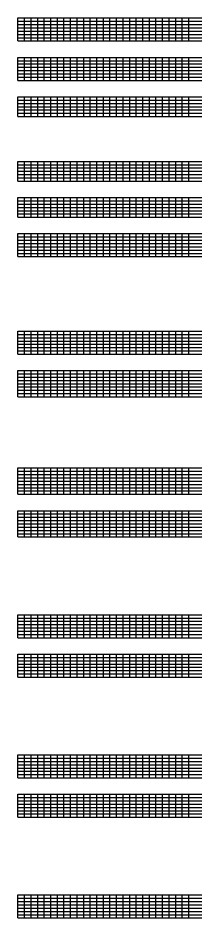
# Model space of a CAD drawing. Extents: x 1374311 to 1383814, y 384102 to 406278.
# Drawn here: x 1377794 to 1378074, y 399299 to 400669 of the extents above; entities that cross this region are included whole.
import ezdxf

# ---------------------------------------------------------------- set-up
doc = ezdxf.new("R2010")
doc.units = 0
doc.layers.add('R_Grid', color=7, linetype='Continuous')

msp = doc.modelspace()

# ---------------------------------------------------------------- linework, layer by layer
at = {"layer": 'R_Grid'}
for p, q in [((1377794.1, 400669.3), (1378074.1, 400669.3)), ((1377794.1, 400634.3), (1377794.1, 400669.3)), ((1377804.1, 400634.3), (1377804.1, 400669.3)), ((1377814.1, 400634.3), (1377814.1, 400669.3)), ((1377824.1, 400634.3), (1377824.1, 400669.3)), ((1377834.1, 400634.3), (1377834.1, 400669.3)), ((1377844.1, 400634.3), (1377844.1, 400669.3)), ((1377854.1, 400634.3), (1377854.1, 400669.3)), ((1377864.1, 400634.3), (1377864.1, 400669.3)), ((1377874.1, 400634.3), (1377874.1, 400669.3)), ((1377884.1, 400634.3), (1377884.1, 400669.3)), ((1377894.1, 400634.3), (1377894.1, 400669.3)), ((1377904.1, 400634.3), (1377904.1, 400669.3)), ((1377914.1, 400634.3), (1377914.1, 400669.3)), ((1377924.1, 400634.3), (1377924.1, 400669.3)), ((1377934.1, 400634.3), (1377934.1, 400669.3)), ((1377944.1, 400634.3), (1377944.1, 400669.3)), ((1377954.1, 400634.3), (1377954.1, 400669.3)), ((1377964.1, 400634.3), (1377964.1, 400669.3)), ((1377974.1, 400634.3), (1377974.1, 400669.3)), ((1377984.1, 400634.3), (1377984.1, 400669.3)), ((1377994.1, 400634.3), (1377994.1, 400669.3)), ((1378004.1, 400634.3), (1378004.1, 400669.3)), ((1378014.1, 400634.3), (1378014.1, 400669.3)), ((1378024.1, 400634.3), (1378024.1, 400669.3)), ((1378034.1, 400634.3), (1378034.1, 400669.3)), ((1378044.1, 400634.3), (1378044.1, 400669.3)), ((1378054.1, 400634.3), (1378054.1, 400669.3)), ((1377794.1, 400664.3), (1378074.1, 400664.3)), ((1377794.1, 400659.3), (1378074.1, 400659.3)), ((1377794.1, 400654.3), (1378074.1, 400654.3)), ((1377794.1, 400649.3), (1378074.1, 400649.3)), ((1377794.1, 400644.3), (1378074.1, 400644.3)), ((1377794.1, 400639.3), (1378074.1, 400639.3)), ((1377794.1, 400634.3), (1378074.1, 400634.3)), ((1377794.1, 400609.3), (1378074.1, 400609.3)), ((1377794.1, 400574.3), (1377794.1, 400609.3)), ((1377794.1, 400604.3), (1378074.1, 400604.3)), ((1377794.1, 400599.3), (1378074.1, 400599.3)), ((1377804.1, 400574.3), (1377804.1, 400609.3)), ((1377814.1, 400574.3), (1377814.1, 400609.3)), ((1377824.1, 400574.3), (1377824.1, 400609.3)), ((1377834.1, 400574.3), (1377834.1, 400609.3)), ((1377844.1, 400574.3), (1377844.1, 400609.3)), ((1377854.1, 400574.3), (1377854.1, 400609.3)), ((1377864.1, 400574.3), (1377864.1, 400609.3)), ((1377874.1, 400574.3), (1377874.1, 400609.3)), ((1377884.1, 400574.3), (1377884.1, 400609.3)), ((1377894.1, 400574.3), (1377894.1, 400609.3)), ((1377904.1, 400574.3), (1377904.1, 400609.3)), ((1377914.1, 400574.3), (1377914.1, 400609.3)), ((1377924.1, 400574.3), (1377924.1, 400609.3)), ((1377934.1, 400574.3), (1377934.1, 400609.3)), ((1377944.1, 400574.3), (1377944.1, 400609.3)), ((1377954.1, 400574.3), (1377954.1, 400609.3)), ((1377964.1, 400574.3), (1377964.1, 400609.3)), ((1377974.1, 400574.3), (1377974.1, 400609.3)), ((1377984.1, 400574.3), (1377984.1, 400609.3)), ((1377994.1, 400574.3), (1377994.1, 400609.3)), ((1378004.1, 400574.3), (1378004.1, 400609.3)), ((1378014.1, 400574.3), (1378014.1, 400609.3)), ((1378024.1, 400574.3), (1378024.1, 400609.3)), ((1378034.1, 400574.3), (1378034.1, 400609.3)), ((1378044.1, 400574.3), (1378044.1, 400609.3)), ((1378054.1, 400574.3), (1378054.1, 400609.3)), ((1377794.1, 400594.3), (1378074.1, 400594.3)), ((1377794.1, 400589.3), (1378074.1, 400589.3)), ((1377794.1, 400584.3), (1378074.1, 400584.3)), ((1377794.1, 400579.3), (1378074.1, 400579.3)), ((1377794.1, 400574.3), (1378074.1, 400574.3)), ((1377794.1, 400549.3), (1378074.1, 400549.3)), ((1377794.1, 400519.3), (1377794.1, 400549.3)), ((1377794.1, 400544.3), (1378074.1, 400544.3)), ((1377804.1, 400519.3), (1377804.1, 400549.3)), ((1377814.1, 400519.3), (1377814.1, 400549.3)), ((1377824.1, 400519.3), (1377824.1, 400549.3)), ((1377834.1, 400519.3), (1377834.1, 400549.3)), ((1377844.1, 400519.3), (1377844.1, 400549.3)), ((1377854.1, 400519.3), (1377854.1, 400549.3)), ((1377864.1, 400519.3), (1377864.1, 400549.3)), ((1377874.1, 400519.3), (1377874.1, 400549.3)), ((1377884.1, 400519.3), (1377884.1, 400549.3)), ((1377894.1, 400519.3), (1377894.1, 400549.3)), ((1377904.1, 400519.3), (1377904.1, 400549.3)), ((1377914.1, 400519.3), (1377914.1, 400549.3)), ((1377924.1, 400519.3), (1377924.1, 400549.3)), ((1377934.1, 400519.3), (1377934.1, 400549.3)), ((1377944.1, 400519.3), (1377944.1, 400549.3)), ((1377954.1, 400519.3), (1377954.1, 400549.3)), ((1377964.1, 400519.3), (1377964.1, 400549.3)), ((1377974.1, 400519.3), (1377974.1, 400549.3)), ((1377984.1, 400519.3), (1377984.1, 400549.3)), ((1377994.1, 400519.3), (1377994.1, 400549.3)), ((1378004.1, 400519.3), (1378004.1, 400549.3)), ((1378014.1, 400519.3), (1378014.1, 400549.3)), ((1378024.1, 400519.3), (1378024.1, 400549.3)), ((1378034.1, 400519.3), (1378034.1, 400549.3)), ((1378044.1, 400519.3), (1378044.1, 400549.3)), ((1378054.1, 400519.3), (1378054.1, 400549.3)), ((1377794.1, 400539.3), (1378074.1, 400539.3)), ((1377794.1, 400534.3), (1378074.1, 400534.3)), ((1377794.1, 400529.3), (1378074.1, 400529.3)), ((1377794.1, 400524.3), (1378074.1, 400524.3)), ((1377794.1, 400519.3), (1378074.1, 400519.3)), ((1377794.1, 400451), (1378074.1, 400451)), ((1377794.1, 400421), (1377794.1, 400451)), ((1377794.1, 400446), (1378074.1, 400446)), ((1377804.1, 400421), (1377804.1, 400451)), ((1377814.1, 400421), (1377814.1, 400451)), ((1377824.1, 400421), (1377824.1, 400451)), ((1377834.1, 400421), (1377834.1, 400451)), ((1377844.1, 400421), (1377844.1, 400451)), ((1377854.1, 400421), (1377854.1, 400451)), ((1377864.1, 400421), (1377864.1, 400451)), ((1377874.1, 400421), (1377874.1, 400451)), ((1377884.1, 400421), (1377884.1, 400451)), ((1377894.1, 400421), (1377894.1, 400451)), ((1377904.1, 400421), (1377904.1, 400451)), ((1377914.1, 400421), (1377914.1, 400451)), ((1377924.1, 400421), (1377924.1, 400451)), ((1377934.1, 400421), (1377934.1, 400451)), ((1377944.1, 400421), (1377944.1, 400451)), ((1377954.1, 400421), (1377954.1, 400451)), ((1377964.1, 400421), (1377964.1, 400451)), ((1377974.1, 400421), (1377974.1, 400451)), ((1377984.1, 400421), (1377984.1, 400451)), ((1377994.1, 400421), (1377994.1, 400451)), ((1378004.1, 400421), (1378004.1, 400451)), ((1378014.1, 400421), (1378014.1, 400451)), ((1378024.1, 400421), (1378024.1, 400451)), ((1378034.1, 400421), (1378034.1, 400451)), ((1378044.1, 400421), (1378044.1, 400451)), ((1378054.1, 400421), (1378054.1, 400451)), ((1377794.1, 400441), (1378074.1, 400441)), ((1377794.1, 400436), (1378074.1, 400436)), ((1377794.1, 400431), (1378074.1, 400431)), ((1377794.1, 400426), (1378074.1, 400426)), ((1377794.1, 400421), (1378074.1, 400421)), ((1377794.1, 400396), (1378074.1, 400396)), ((1377794.1, 400366), (1377794.1, 400396)), ((1377794.1, 400391), (1378074.1, 400391)), ((1377804.1, 400366), (1377804.1, 400396)), ((1377814.1, 400366), (1377814.1, 400396)), ((1377824.1, 400366), (1377824.1, 400396)), ((1377834.1, 400366), (1377834.1, 400396)), ((1377844.1, 400366), (1377844.1, 400396)), ((1377854.1, 400366), (1377854.1, 400396)), ((1377864.1, 400366), (1377864.1, 400396)), ((1377874.1, 400366), (1377874.1, 400396)), ((1377884.1, 400366), (1377884.1, 400396)), ((1377894.1, 400366), (1377894.1, 400396)), ((1377904.1, 400366), (1377904.1, 400396)), ((1377914.1, 400366), (1377914.1, 400396)), ((1377924.1, 400366), (1377924.1, 400396)), ((1377934.1, 400366), (1377934.1, 400396)), ((1377944.1, 400366), (1377944.1, 400396)), ((1377954.1, 400366), (1377954.1, 400396)), ((1377964.1, 400366), (1377964.1, 400396)), ((1377974.1, 400366), (1377974.1, 400396)), ((1377984.1, 400366), (1377984.1, 400396)), ((1377994.1, 400366), (1377994.1, 400396)), ((1378004.1, 400366), (1378004.1, 400396)), ((1378014.1, 400366), (1378014.1, 400396)), ((1378024.1, 400366), (1378024.1, 400396)), ((1378034.1, 400366), (1378034.1, 400396)), ((1378044.1, 400366), (1378044.1, 400396)), ((1378054.1, 400366), (1378054.1, 400396)), ((1377794.1, 400386), (1378074.1, 400386)), ((1377794.1, 400381), (1378074.1, 400381)), ((1377794.1, 400376), (1378074.1, 400376)), ((1377794.1, 400371), (1378074.1, 400371)), ((1377794.1, 400366), (1378074.1, 400366)), ((1377794.1, 400341), (1378074.1, 400341)), ((1377794.1, 400306), (1377794.1, 400341)), ((1377794.1, 400336), (1378074.1, 400336)), ((1377804.1, 400306), (1377804.1, 400341)), ((1377814.1, 400306), (1377814.1, 400341)), ((1377824.1, 400306), (1377824.1, 400341)), ((1377834.1, 400306), (1377834.1, 400341)), ((1377844.1, 400306), (1377844.1, 400341)), ((1377854.1, 400306), (1377854.1, 400341)), ((1377864.1, 400306), (1377864.1, 400341)), ((1377874.1, 400306), (1377874.1, 400341)), ((1377884.1, 400306), (1377884.1, 400341)), ((1377894.1, 400306), (1377894.1, 400341)), ((1377904.1, 400306), (1377904.1, 400341)), ((1377914.1, 400306), (1377914.1, 400341)), ((1377924.1, 400306), (1377924.1, 400341)), ((1377934.1, 400306), (1377934.1, 400341)), ((1377944.1, 400306), (1377944.1, 400341)), ((1377954.1, 400306), (1377954.1, 400341)), ((1377964.1, 400306), (1377964.1, 400341)), ((1377974.1, 400306), (1377974.1, 400341)), ((1377984.1, 400306), (1377984.1, 400341)), ((1377994.1, 400306), (1377994.1, 400341)), ((1378004.1, 400306), (1378004.1, 400341)), ((1378014.1, 400306), (1378014.1, 400341)), ((1378024.1, 400306), (1378024.1, 400341)), ((1378034.1, 400306), (1378034.1, 400341)), ((1378044.1, 400306), (1378044.1, 400341)), ((1378054.1, 400306), (1378054.1, 400341)), ((1377794.1, 400331), (1378074.1, 400331)), ((1377794.1, 400326), (1378074.1, 400326)), ((1377794.1, 400321), (1378074.1, 400321)), ((1377794.1, 400316), (1378074.1, 400316)), ((1377794.1, 400311), (1378074.1, 400311)), ((1377794.1, 400306), (1378074.1, 400306)), ((1377794.1, 400192.6), (1378074.1, 400192.6)), ((1377794.1, 400157.6), (1377794.1, 400192.6)), ((1377794.1, 400187.6), (1378074.1, 400187.6)), ((1377804.1, 400157.6), (1377804.1, 400192.6)), ((1377814.1, 400157.6), (1377814.1, 400192.6)), ((1377824.1, 400157.6), (1377824.1, 400192.6)), ((1377834.1, 400157.6), (1377834.1, 400192.6)), ((1377844.1, 400157.6), (1377844.1, 400192.6)), ((1377854.1, 400157.6), (1377854.1, 400192.6)), ((1377864.1, 400157.6), (1377864.1, 400192.6)), ((1377874.1, 400157.6), (1377874.1, 400192.6)), ((1377884.1, 400157.6), (1377884.1, 400192.6)), ((1377894.1, 400157.6), (1377894.1, 400192.6)), ((1377904.1, 400157.6), (1377904.1, 400192.6)), ((1377914.1, 400157.6), (1377914.1, 400192.6)), ((1377924.1, 400157.6), (1377924.1, 400192.6)), ((1377934.1, 400157.6), (1377934.1, 400192.6)), ((1377944.1, 400157.6), (1377944.1, 400192.6)), ((1377954.1, 400157.6), (1377954.1, 400192.6)), ((1377964.1, 400157.6), (1377964.1, 400192.6)), ((1377974.1, 400157.6), (1377974.1, 400192.6)), ((1377984.1, 400157.6), (1377984.1, 400192.6)), ((1377994.1, 400157.6), (1377994.1, 400192.6)), ((1378004.1, 400157.6), (1378004.1, 400192.6)), ((1378014.1, 400157.6), (1378014.1, 400192.6)), ((1378024.1, 400157.6), (1378024.1, 400192.6)), ((1378034.1, 400157.6), (1378034.1, 400192.6)), ((1378044.1, 400157.6), (1378044.1, 400192.6)), ((1378054.1, 400157.6), (1378054.1, 400192.6)), ((1377794.1, 400182.6), (1378074.1, 400182.6)), ((1377794.1, 400177.6), (1378074.1, 400177.6)), ((1377794.1, 400172.6), (1378074.1, 400172.6)), ((1377794.1, 400167.6), (1378074.1, 400167.6)), ((1377794.1, 400162.6), (1378074.1, 400162.6)), ((1377794.1, 400157.6), (1378074.1, 400157.6)), ((1377794.1, 400132.6), (1378074.1, 400132.6)), ((1377794.1, 400092.6), (1377794.1, 400132.6)), ((1377804.1, 400092.6), (1377804.1, 400132.6)), ((1377814.1, 400092.6), (1377814.1, 400132.6)), ((1377824.1, 400092.6), (1377824.1, 400132.6)), ((1377834.1, 400092.6), (1377834.1, 400132.6)), ((1377844.1, 400092.6), (1377844.1, 400132.6)), ((1377854.1, 400092.6), (1377854.1, 400132.6)), ((1377864.1, 400092.6), (1377864.1, 400132.6)), ((1377874.1, 400092.6), (1377874.1, 400132.6)), ((1377884.1, 400092.6), (1377884.1, 400132.6)), ((1377894.1, 400092.6), (1377894.1, 400132.6)), ((1377904.1, 400092.6), (1377904.1, 400132.6)), ((1377914.1, 400092.6), (1377914.1, 400132.6)), ((1377924.1, 400092.6), (1377924.1, 400132.6)), ((1377934.1, 400092.6), (1377934.1, 400132.6)), ((1377944.1, 400092.6), (1377944.1, 400132.6)), ((1377954.1, 400092.6), (1377954.1, 400132.6)), ((1377964.1, 400092.6), (1377964.1, 400132.6)), ((1377974.1, 400092.6), (1377974.1, 400132.6)), ((1377984.1, 400092.6), (1377984.1, 400132.6)), ((1377994.1, 400092.6), (1377994.1, 400132.6)), ((1378004.1, 400092.6), (1378004.1, 400132.6)), ((1378014.1, 400092.6), (1378014.1, 400132.6)), ((1378024.1, 400092.6), (1378024.1, 400132.6)), ((1378034.1, 400092.6), (1378034.1, 400132.6)), ((1378044.1, 400092.6), (1378044.1, 400132.6)), ((1378054.1, 400092.6), (1378054.1, 400132.6)), ((1377794.1, 400127.6), (1378074.1, 400127.6)), ((1377794.1, 400122.6), (1378074.1, 400122.6)), ((1377794.1, 400117.6), (1378074.1, 400117.6)), ((1377794.1, 400112.6), (1378074.1, 400112.6)), ((1377794.1, 400107.6), (1378074.1, 400107.6)), ((1377794.1, 400102.6), (1378074.1, 400102.6)), ((1377794.1, 400097.6), (1378074.1, 400097.6)), ((1377794.1, 400092.6), (1378074.1, 400092.6)), ((1377794.1, 399984.3), (1378074.1, 399984.3)), ((1377794.1, 399944.3), (1377794.1, 399984.3)), ((1377804.1, 399944.3), (1377804.1, 399984.3)), ((1377814.1, 399944.3), (1377814.1, 399984.3)), ((1377824.1, 399944.3), (1377824.1, 399984.3)), ((1377834.1, 399944.3), (1377834.1, 399984.3)), ((1377844.1, 399944.3), (1377844.1, 399984.3)), ((1377854.1, 399944.3), (1377854.1, 399984.3)), ((1377864.1, 399944.3), (1377864.1, 399984.3)), ((1377874.1, 399944.3), (1377874.1, 399984.3)), ((1377884.1, 399944.3), (1377884.1, 399984.3)), ((1377894.1, 399944.3), (1377894.1, 399984.3)), ((1377904.1, 399944.3), (1377904.1, 399984.3)), ((1377914.1, 399944.3), (1377914.1, 399984.3)), ((1377924.1, 399944.3), (1377924.1, 399984.3)), ((1377934.1, 399944.3), (1377934.1, 399984.3)), ((1377944.1, 399944.3), (1377944.1, 399984.3)), ((1377954.1, 399944.3), (1377954.1, 399984.3)), ((1377964.1, 399944.3), (1377964.1, 399984.3)), ((1377974.1, 399944.3), (1377974.1, 399984.3)), ((1377984.1, 399944.3), (1377984.1, 399984.3)), ((1377994.1, 399944.3), (1377994.1, 399984.3)), ((1378004.1, 399944.3), (1378004.1, 399984.3)), ((1378014.1, 399944.3), (1378014.1, 399984.3)), ((1378024.1, 399944.3), (1378024.1, 399984.3)), ((1378034.1, 399944.3), (1378034.1, 399984.3)), ((1378044.1, 399944.3), (1378044.1, 399984.3)), ((1378054.1, 399944.3), (1378054.1, 399984.3)), ((1377794.1, 399979.3), (1378074.1, 399979.3)), ((1377794.1, 399974.3), (1378074.1, 399974.3)), ((1377794.1, 399969.3), (1378074.1, 399969.3)), ((1377794.1, 399964.3), (1378074.1, 399964.3)), ((1377794.1, 399959.3), (1378074.1, 399959.3)), ((1377794.1, 399954.3), (1378074.1, 399954.3)), ((1377794.1, 399949.3), (1378074.1, 399949.3)), ((1377794.1, 399944.3), (1378074.1, 399944.3)), ((1377794.1, 399919.3), (1378074.1, 399919.3)), ((1377794.1, 399879.3), (1377794.1, 399919.3)), ((1377794.1, 399914.3), (1378074.1, 399914.3)), ((1377804.1, 399879.3), (1377804.1, 399919.3)), ((1377814.1, 399879.3), (1377814.1, 399919.3)), ((1377824.1, 399879.3), (1377824.1, 399919.3)), ((1377834.1, 399879.3), (1377834.1, 399919.3)), ((1377844.1, 399879.3), (1377844.1, 399919.3)), ((1377854.1, 399879.3), (1377854.1, 399919.3)), ((1377864.1, 399879.3), (1377864.1, 399919.3)), ((1377874.1, 399879.3), (1377874.1, 399919.3)), ((1377884.1, 399879.3), (1377884.1, 399919.3)), ((1377894.1, 399879.3), (1377894.1, 399919.3)), ((1377904.1, 399879.3), (1377904.1, 399919.3)), ((1377914.1, 399879.3), (1377914.1, 399919.3)), ((1377924.1, 399879.3), (1377924.1, 399919.3)), ((1377934.1, 399879.3), (1377934.1, 399919.3)), ((1377944.1, 399879.3), (1377944.1, 399919.3)), ((1377954.1, 399879.3), (1377954.1, 399919.3)), ((1377964.1, 399879.3), (1377964.1, 399919.3)), ((1377974.1, 399879.3), (1377974.1, 399919.3)), ((1377984.1, 399879.3), (1377984.1, 399919.3)), ((1377994.1, 399879.3), (1377994.1, 399919.3)), ((1378004.1, 399879.3), (1378004.1, 399919.3)), ((1378014.1, 399879.3), (1378014.1, 399919.3)), ((1378024.1, 399879.3), (1378024.1, 399919.3)), ((1378034.1, 399879.3), (1378034.1, 399919.3)), ((1378044.1, 399879.3), (1378044.1, 399919.3)), ((1378054.1, 399879.3), (1378054.1, 399919.3)), ((1377794.1, 399909.3), (1378074.1, 399909.3)), ((1377794.1, 399904.3), (1378074.1, 399904.3)), ((1377794.1, 399899.3), (1378074.1, 399899.3)), ((1377794.1, 399894.3), (1378074.1, 399894.3)), ((1377794.1, 399889.3), (1378074.1, 399889.3)), ((1377794.1, 399884.3), (1378074.1, 399884.3)), ((1377794.1, 399879.3), (1378074.1, 399879.3)), ((1377794.1, 399760.9), (1378074.1, 399760.9)), ((1377794.1, 399725.9), (1377794.1, 399760.9)), ((1377804.1, 399725.9), (1377804.1, 399760.9)), ((1377814.1, 399725.9), (1377814.1, 399760.9)), ((1377824.1, 399725.9), (1377824.1, 399760.9)), ((1377834.1, 399725.9), (1377834.1, 399760.9)), ((1377844.1, 399725.9), (1377844.1, 399760.9)), ((1377854.1, 399725.9), (1377854.1, 399760.9)), ((1377864.1, 399725.9), (1377864.1, 399760.9)), ((1377874.1, 399725.9), (1377874.1, 399760.9)), ((1377884.1, 399725.9), (1377884.1, 399760.9)), ((1377894.1, 399725.9), (1377894.1, 399760.9)), ((1377904.1, 399725.9), (1377904.1, 399760.9)), ((1377914.1, 399725.9), (1377914.1, 399760.9)), ((1377924.1, 399725.9), (1377924.1, 399760.9)), ((1377934.1, 399725.9), (1377934.1, 399760.9)), ((1377944.1, 399725.9), (1377944.1, 399760.9)), ((1377954.1, 399725.9), (1377954.1, 399760.9)), ((1377964.1, 399725.9), (1377964.1, 399760.9)), ((1377974.1, 399725.9), (1377974.1, 399760.9)), ((1377984.1, 399725.9), (1377984.1, 399760.9)), ((1377994.1, 399725.9), (1377994.1, 399760.9)), ((1378004.1, 399725.9), (1378004.1, 399760.9)), ((1378014.1, 399725.9), (1378014.1, 399760.9)), ((1378024.1, 399725.9), (1378024.1, 399760.9)), ((1378034.1, 399725.9), (1378034.1, 399760.9)), ((1378044.1, 399725.9), (1378044.1, 399760.9)), ((1378054.1, 399725.9), (1378054.1, 399760.9)), ((1377794.1, 399755.9), (1378074.1, 399755.9)), ((1377794.1, 399750.9), (1378074.1, 399750.9)), ((1377794.1, 399745.9), (1378074.1, 399745.9)), ((1377794.1, 399740.9), (1378074.1, 399740.9)), ((1377794.1, 399735.9), (1378074.1, 399735.9)), ((1377794.1, 399730.9), (1378074.1, 399730.9)), ((1377794.1, 399725.9), (1378074.1, 399725.9)), ((1377794.1, 399700.9), (1378074.1, 399700.9)), ((1377794.1, 399665.9), (1377794.1, 399700.9)), ((1377794.1, 399695.9), (1378074.1, 399695.9)), ((1377804.1, 399665.9), (1377804.1, 399700.9)), ((1377814.1, 399665.9), (1377814.1, 399700.9)), ((1377824.1, 399665.9), (1377824.1, 399700.9)), ((1377834.1, 399665.9), (1377834.1, 399700.9)), ((1377844.1, 399665.9), (1377844.1, 399700.9)), ((1377854.1, 399665.9), (1377854.1, 399700.9)), ((1377864.1, 399665.9), (1377864.1, 399700.9)), ((1377874.1, 399665.9), (1377874.1, 399700.9)), ((1377884.1, 399665.9), (1377884.1, 399700.9)), ((1377894.1, 399665.9), (1377894.1, 399700.9)), ((1377904.1, 399665.9), (1377904.1, 399700.9)), ((1377914.1, 399665.9), (1377914.1, 399700.9)), ((1377924.1, 399665.9), (1377924.1, 399700.9)), ((1377934.1, 399665.9), (1377934.1, 399700.9)), ((1377944.1, 399665.9), (1377944.1, 399700.9)), ((1377954.1, 399665.9), (1377954.1, 399700.9)), ((1377964.1, 399665.9), (1377964.1, 399700.9)), ((1377974.1, 399665.9), (1377974.1, 399700.9)), ((1377984.1, 399665.9), (1377984.1, 399700.9)), ((1377994.1, 399665.9), (1377994.1, 399700.9)), ((1378004.1, 399665.9), (1378004.1, 399700.9)), ((1378014.1, 399665.9), (1378014.1, 399700.9)), ((1378024.1, 399665.9), (1378024.1, 399700.9)), ((1378034.1, 399665.9), (1378034.1, 399700.9)), ((1378044.1, 399665.9), (1378044.1, 399700.9)), ((1378054.1, 399665.9), (1378054.1, 399700.9)), ((1377794.1, 399690.9), (1378074.1, 399690.9)), ((1377794.1, 399685.9), (1378074.1, 399685.9)), ((1377794.1, 399680.9), (1378074.1, 399680.9)), ((1377794.1, 399675.9), (1378074.1, 399675.9)), ((1377794.1, 399670.9), (1378074.1, 399670.9)), ((1377794.1, 399665.9), (1378074.1, 399665.9)), ((1377794.1, 399547.6), (1378074.1, 399547.6)), ((1377794.1, 399512.6), (1377794.1, 399547.6)), ((1377794.1, 399542.6), (1378074.1, 399542.6)), ((1377804.1, 399512.6), (1377804.1, 399547.6)), ((1377814.1, 399512.6), (1377814.1, 399547.6)), ((1377824.1, 399512.6), (1377824.1, 399547.6)), ((1377834.1, 399512.6), (1377834.1, 399547.6)), ((1377844.1, 399512.6), (1377844.1, 399547.6)), ((1377854.1, 399512.6), (1377854.1, 399547.6)), ((1377864.1, 399512.6), (1377864.1, 399547.6)), ((1377874.1, 399512.6), (1377874.1, 399547.6)), ((1377884.1, 399512.6), (1377884.1, 399547.6)), ((1377894.1, 399512.6), (1377894.1, 399547.6)), ((1377904.1, 399512.6), (1377904.1, 399547.6)), ((1377914.1, 399512.6), (1377914.1, 399547.6)), ((1377924.1, 399512.6), (1377924.1, 399547.6)), ((1377934.1, 399512.6), (1377934.1, 399547.6)), ((1377944.1, 399512.6), (1377944.1, 399547.6)), ((1377954.1, 399512.6), (1377954.1, 399547.6)), ((1377964.1, 399512.6), (1377964.1, 399547.6)), ((1377974.1, 399512.6), (1377974.1, 399547.6)), ((1377984.1, 399512.6), (1377984.1, 399547.6)), ((1377994.1, 399512.6), (1377994.1, 399547.6)), ((1378004.1, 399512.6), (1378004.1, 399547.6)), ((1378014.1, 399512.6), (1378014.1, 399547.6)), ((1378024.1, 399512.6), (1378024.1, 399547.6)), ((1378034.1, 399512.6), (1378034.1, 399547.6)), ((1378044.1, 399512.6), (1378044.1, 399547.6)), ((1378054.1, 399512.6), (1378054.1, 399547.6)), ((1377794.1, 399537.6), (1378074.1, 399537.6)), ((1377794.1, 399532.6), (1378074.1, 399532.6)), ((1377794.1, 399527.6), (1378074.1, 399527.6)), ((1377794.1, 399522.6), (1378074.1, 399522.6)), ((1377794.1, 399517.6), (1378074.1, 399517.6)), ((1377794.1, 399512.6), (1378074.1, 399512.6)), ((1377794.1, 399487.6), (1378074.1, 399487.6)), ((1377794.1, 399452.6), (1377794.1, 399487.6)), ((1377804.1, 399452.6), (1377804.1, 399487.6)), ((1377814.1, 399452.6), (1377814.1, 399487.6)), ((1377824.1, 399452.6), (1377824.1, 399487.6)), ((1377834.1, 399452.6), (1377834.1, 399487.6)), ((1377844.1, 399452.6), (1377844.1, 399487.6)), ((1377854.1, 399452.6), (1377854.1, 399487.6)), ((1377864.1, 399452.6), (1377864.1, 399487.6)), ((1377874.1, 399452.6), (1377874.1, 399487.6)), ((1377884.1, 399452.6), (1377884.1, 399487.6)), ((1377894.1, 399452.6), (1377894.1, 399487.6)), ((1377904.1, 399452.6), (1377904.1, 399487.6)), ((1377914.1, 399452.6), (1377914.1, 399487.6)), ((1377924.1, 399452.6), (1377924.1, 399487.6)), ((1377934.1, 399452.6), (1377934.1, 399487.6)), ((1377944.1, 399452.6), (1377944.1, 399487.6)), ((1377954.1, 399452.6), (1377954.1, 399487.6)), ((1377964.1, 399452.6), (1377964.1, 399487.6)), ((1377974.1, 399452.6), (1377974.1, 399487.6)), ((1377984.1, 399452.6), (1377984.1, 399487.6)), ((1377994.1, 399452.6), (1377994.1, 399487.6)), ((1378004.1, 399452.6), (1378004.1, 399487.6)), ((1378014.1, 399452.6), (1378014.1, 399487.6)), ((1378024.1, 399452.6), (1378024.1, 399487.6)), ((1378034.1, 399452.6), (1378034.1, 399487.6)), ((1378044.1, 399452.6), (1378044.1, 399487.6)), ((1378054.1, 399452.6), (1378054.1, 399487.6)), ((1377794.1, 399482.6), (1378074.1, 399482.6)), ((1377794.1, 399477.6), (1378074.1, 399477.6)), ((1377794.1, 399472.6), (1378074.1, 399472.6)), ((1377794.1, 399467.6), (1378074.1, 399467.6)), ((1377794.1, 399462.6), (1378074.1, 399462.6)), ((1377794.1, 399457.6), (1378074.1, 399457.6)), ((1377794.1, 399452.6), (1378074.1, 399452.6)), ((1377794.1, 399334.3), (1378074.1, 399334.3)), ((1377794.1, 399299.3), (1377794.1, 399334.3)), ((1377794.1, 399329.3), (1378074.1, 399329.3)), ((1377794.1, 399324.3), (1378074.1, 399324.3)), ((1377804.1, 399299.3), (1377804.1, 399334.3)), ((1377814.1, 399299.3), (1377814.1, 399334.3)), ((1377824.1, 399299.3), (1377824.1, 399334.3)), ((1377834.1, 399299.3), (1377834.1, 399334.3)), ((1377844.1, 399299.3), (1377844.1, 399334.3)), ((1377854.1, 399299.3), (1377854.1, 399334.3)), ((1377864.1, 399299.3), (1377864.1, 399334.3)), ((1377874.1, 399299.3), (1377874.1, 399334.3)), ((1377884.1, 399299.3), (1377884.1, 399334.3)), ((1377894.1, 399299.3), (1377894.1, 399334.3)), ((1377904.1, 399299.3), (1377904.1, 399334.3)), ((1377914.1, 399299.3), (1377914.1, 399334.3)), ((1377924.1, 399299.3), (1377924.1, 399334.3)), ((1377934.1, 399299.3), (1377934.1, 399334.3)), ((1377944.1, 399299.3), (1377944.1, 399334.3)), ((1377954.1, 399299.3), (1377954.1, 399334.3)), ((1377964.1, 399299.3), (1377964.1, 399334.3)), ((1377974.1, 399299.3), (1377974.1, 399334.3)), ((1377984.1, 399299.3), (1377984.1, 399334.3)), ((1377994.1, 399299.3), (1377994.1, 399334.3)), ((1378004.1, 399299.3), (1378004.1, 399334.3)), ((1378014.1, 399299.3), (1378014.1, 399334.3)), ((1378024.1, 399299.3), (1378024.1, 399334.3)), ((1378034.1, 399299.3), (1378034.1, 399334.3)), ((1378044.1, 399299.3), (1378044.1, 399334.3)), ((1378054.1, 399299.3), (1378054.1, 399334.3)), ((1377794.1, 399319.3), (1378074.1, 399319.3)), ((1377794.1, 399314.3), (1378074.1, 399314.3)), ((1377794.1, 399309.3), (1378074.1, 399309.3)), ((1377794.1, 399304.3), (1378074.1, 399304.3)), ((1377794.1, 399299.3), (1378074.1, 399299.3))]:
    msp.add_line(p, q, dxfattribs=at)

doc.saveas('drawing.dxf')
